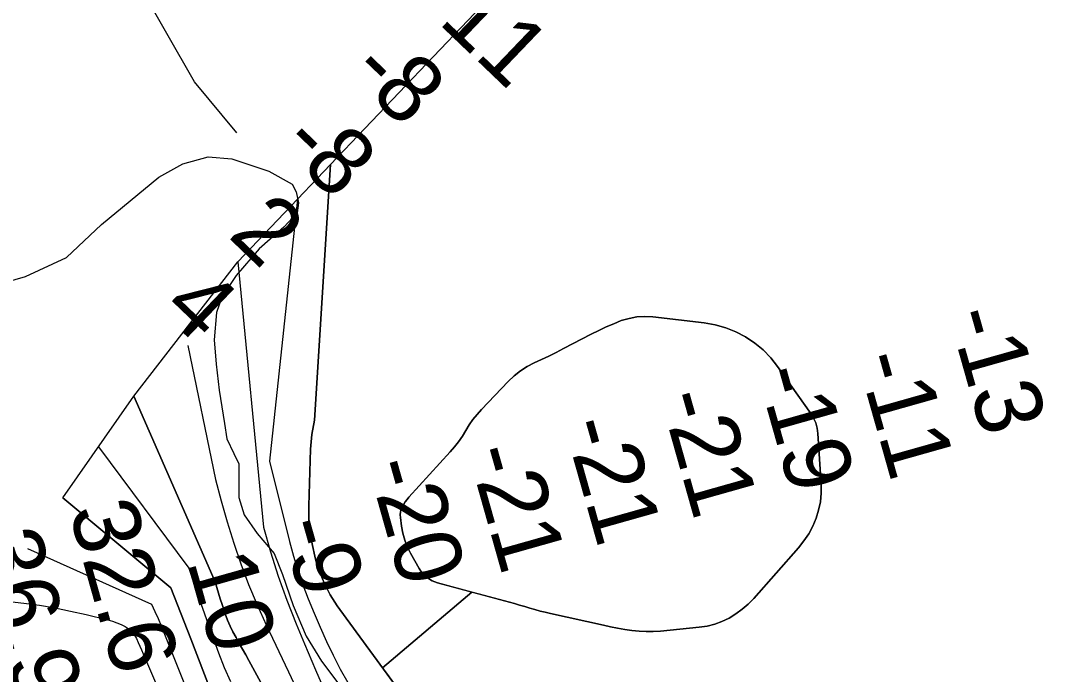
# Model space of a CAD drawing. Extents: x 3146026 to 3183936, y 897894 to 923344.
# Drawn here: x 3176640 to 3177671, y 909845 to 910498 of the extents above; entities that cross this region are included whole.
import ezdxf

# ---------------------------------------------------------------- set-up
doc = ezdxf.new("R2010")
doc.units = 0
for name, color, linetype in [('V-RIVR-EDGE', 7, 'Continuous'), ('V-RIVR-RANG', 7, 'Continuous'), ('V-TOPO-BNDY', 7, 'Continuous'), ('V-TOPO-DPTH', 7, 'Continuous'), ('V-TOPO-MINR', 7, 'Continuous'), ('V-TOPO-WATR', 7, 'Continuous')]:
    doc.layers.add(name, color=color, linetype=linetype)

msp = doc.modelspace()

# ---------------------------------------------------------------- linework, layer by layer
at = {"layer": 'V-RIVR-EDGE'}
for points in [[(3176613.7, 910233.5), (3176645.1, 910242.7), (3176686.3, 910261.5), (3176721, 910294.7), (3176778.4, 910342.1), (3176802.5, 910355.4), (3176827.9, 910362.3), (3176851.4, 910360.4), (3176888.4, 910347.8), (3176911.9, 910334.8), (3176916, 910327.4), (3176918.3, 910316.4)], [(3176918.3, 910316.4), (3176916.9, 910306.2), (3176903.5, 910291.9), (3176878.9, 910270.3), (3176855.8, 910243.5), (3176841.4, 910221.9), (3176836.3, 910206.6), (3176833.9, 910179.4), (3176835.7, 910154.9), (3176838.9, 910129), (3176844.3, 910095.8), (3176846.6, 910080.5), (3176853.5, 910065.7), (3176858.5, 910055.5), (3176858.5, 910021.8), (3176864, 910004.3), (3176876.8, 909985.8), (3176893.9, 909965.8), (3176902.1, 909944.6), (3176912.7, 909913.6), (3176926, 909883.1), (3176941.2, 909858.1), (3176964.7, 909827.1)]]:
    msp.add_lwpolyline(points, dxfattribs=at)
at = {"layer": 'V-TOPO-BNDY'}
msp.add_lwpolyline([(3176856.6, 910386.2), (3176814.3, 910437.3), (3176728.4, 910587.3), (3176643.2, 910736.9), (3176419.3, 910929.6), (3176094.5, 911180.9), (3175633.9, 911415.2), (3175249.7, 911621.4), (3174883.6, 911879.4), (3174485.2, 912144.9), (3174133.9, 912423.2), (3173763.7, 912766.5), (3173388.4, 913116.7), (3173045.4, 913402.9), (3172482.4, 913854.3), (3172147.4, 914130.1)], dxfattribs=at)
at = {"layer": 'V-TOPO-DPTH'}
for points in [[(3177671.3, 911110.8), (3176950.3, 910354.6), (3176934.1, 910099), (3176931.6, 910084.6), (3176930.2, 910069.9), (3176928.4, 910013.3), (3176928.4, 910003.3), (3176929, 909993.4), (3176930.3, 909983.5), (3176932.1, 909973.7), (3176934.5, 909963.2), (3176935.6, 909958.6), (3176936.9, 909954.2), (3176938.4, 909949.8), (3176940.1, 909945.5), (3176942.2, 909940.4), (3176943.9, 909936.4), (3176945.8, 909932.3), (3176947.8, 909928.4), (3176949.8, 909924.5), (3176952.1, 909920.7), (3176954.4, 909916.9), (3176956.8, 909913.3), (3176959.4, 909909.7), (3177002.3, 909851.4), (3177091.7, 909927.1)], [(3177023.2, 909822.8), (3176959.4, 909909.7), (3176956.8, 909913.3), (3176954.4, 909916.9), (3176952.1, 909920.7), (3176949.8, 909924.5), (3176947.8, 909928.4), (3176945.8, 909932.3), (3176943.9, 909936.4), (3176942.2, 909940.4), (3176940.1, 909945.5), (3176938.4, 909949.8), (3176936.9, 909954.2), (3176935.6, 909958.6), (3176934.5, 909963.2), (3176932.1, 909973.7), (3176930.3, 909983.5), (3176929, 909993.4), (3176928.4, 910003.3), (3176928.4, 910013.3), (3176930.2, 910069.9), (3176931.6, 910084.6), (3176934.1, 910099), (3176950.3, 910354.6), (3176857.4, 910257.2)], [(3176753.6, 910123.1), (3176857.4, 910257.2), (3176883.2, 909992), (3176890.3, 909967.4), (3176898, 909943.2), (3176906.6, 909919.2), (3176915.8, 909895.4), (3176924.1, 909875.4), (3176935.2, 909849.3), (3176946.6, 909823.3)], [(3176857.4, 910257.2), (3176883.2, 909992), (3176890.3, 909967.4), (3176898, 909943.2), (3176906.6, 909919.2), (3176915.8, 909895.4), (3176924.1, 909875.4), (3176935.2, 909849.3), (3176946.6, 909823.3)], [(3177091.7, 909927.1), (3177057.4, 909936.3), (3177054.6, 909937.3), (3177051.8, 909938.4), (3177049.3, 909939.9), (3177046.8, 909941.7), (3177044.5, 909943.7), (3177042.5, 909945.8), (3177040.7, 909948.2), (3177039, 909950.7), (3177030.2, 909966.1), (3177027, 909972.6), (3177024.4, 909979.2), (3177022.5, 909986), (3177021.2, 909993.1), (3177020.1, 910001.7), (3177020, 910004.5), (3177020.2, 910007.3), (3177021, 910010), (3177022, 910012.6), (3177023.5, 910015.1), (3177025, 910017.5), (3177026.8, 910019.8), (3177028.7, 910022), (3177070, 910067.2), (3177074.3, 910072.2), (3177078.3, 910077.4), (3177082.1, 910082.9), (3177085.5, 910088.6), (3177089, 910094.2), (3177092.7, 910099.7), (3177096.9, 910104.8), (3177101.3, 910109.8), (3177127.9, 910137.7), (3177133.8, 910143.2), (3177140.1, 910148.2), (3177146.8, 910152.5), (3177154, 910156.2), (3177161.3, 910159.6), (3177168.7, 910163.1), (3177175.9, 910166.8), (3177183.2, 910170.5), (3177211.1, 910185.1), (3177218.5, 910188.7), (3177225.9, 910192.2), (3177233.5, 910195.4), (3177241.1, 910198.5), (3177248.9, 910200.8), (3177256.7, 910202.3), (3177264.7, 910202.7), (3177272.8, 910202.3), (3177324.1, 910196.2), (3177334.9, 910194.2), (3177345.5, 910191.4), (3177355.6, 910187.2), (3177365.4, 910182.2), (3177374.5, 910176), (3177383, 910169.2), (3177390.6, 910161.3), (3177397.5, 910152.7), (3177430.6, 910105.8), (3177433.4, 910101.1), (3177435.6, 910096.2), (3177437, 910091), (3177437.8, 910085.6), (3177441, 910034.6), (3177441, 910026), (3177440.3, 910017.5), (3177438.5, 910009.1), (3177436.1, 910000.9), (3177432.6, 909993), (3177428.6, 909985.4), (3177423.8, 909978.3), (3177418.4, 909971.5), (3177373.5, 909920.8), (3177368, 909915.2), (3177362.1, 909909.9), (3177355.7, 909905.3), (3177349, 909901.2), (3177341.8, 909897.8), (3177334.5, 909895), (3177326.9, 909893.2), (3177319.1, 909891.9), (3177280.3, 909888.2), (3177273.1, 909887.8), (3177265.9, 909887.7), (3177258.8, 909888.1), (3177251.6, 909888.8), (3177244.5, 909889.9), (3177237.3, 909891.1), (3177230.2, 909892.5), (3177223.2, 909893.9), (3177170.2, 909905.7), (3177165, 909906.9), (3177159.8, 909908.2), (3177154.7, 909909.6), (3177149.6, 909911.1), (3177144.5, 909912.7), (3177139.4, 909914.2)], [(3177139.4, 909914.2), (3177144.5, 909912.7), (3177149.6, 909911.1), (3177154.7, 909909.6), (3177159.8, 909908.2), (3177165, 909906.9), (3177170.2, 909905.7), (3177223.2, 909893.9), (3177230.2, 909892.5), (3177237.3, 909891.1), (3177244.5, 909889.9), (3177251.6, 909888.8), (3177258.8, 909888.1), (3177265.9, 909887.7), (3177273.1, 909887.8), (3177280.3, 909888.2), (3177319.1, 909891.9), (3177326.9, 909893.2), (3177334.5, 909895), (3177341.8, 909897.8), (3177349, 909901.2), (3177355.7, 909905.3), (3177362.1, 909909.9), (3177368, 909915.2), (3177373.5, 909920.8), (3177418.4, 909971.5), (3177423.8, 909978.3), (3177428.6, 909985.4), (3177432.6, 909993), (3177436.1, 910000.9), (3177438.5, 910009.1), (3177440.3, 910017.5), (3177441, 910026), (3177441, 910034.6), (3177437.8, 910085.6), (3177437, 910091), (3177435.6, 910096.2), (3177433.4, 910101.1), (3177430.6, 910105.8), (3177397.5, 910152.7), (3177390.6, 910161.3), (3177383, 910169.2), (3177374.5, 910176), (3177365.4, 910182.2), (3177355.6, 910187.2), (3177345.5, 910191.4), (3177334.9, 910194.2), (3177324.1, 910196.2), (3177272.8, 910202.3), (3177264.7, 910202.7), (3177256.7, 910202.3), (3177248.9, 910200.8), (3177241.1, 910198.5), (3177233.5, 910195.4), (3177225.9, 910192.2), (3177218.5, 910188.7), (3177211.1, 910185.1), (3177183.2, 910170.5), (3177175.9, 910166.8), (3177168.7, 910163.1), (3177161.3, 910159.6), (3177154, 910156.2), (3177146.8, 910152.5), (3177140.1, 910148.2), (3177133.8, 910143.2), (3177127.9, 910137.7), (3177101.3, 910109.8), (3177096.9, 910104.8), (3177092.7, 910099.7), (3177089, 910094.2), (3177085.5, 910088.6), (3177082.1, 910082.9), (3177078.3, 910077.4), (3177074.3, 910072.2), (3177070, 910067.2), (3177028.7, 910022), (3177026.8, 910019.8), (3177025, 910017.5), (3177023.5, 910015.1), (3177022, 910012.6), (3177021, 910010), (3177020.2, 910007.3), (3177020, 910004.5), (3177020.1, 910001.7), (3177021.2, 909993.1), (3177022.5, 909986), (3177024.4, 909979.2), (3177027, 909972.6), (3177030.2, 909966.1), (3177039, 909950.7), (3177040.7, 909948.2), (3177042.5, 909945.8), (3177044.5, 909943.7), (3177046.8, 909941.7), (3177049.3, 909939.9), (3177051.8, 909938.4), (3177054.6, 909937.3), (3177057.4, 909936.3), (3177129.1, 909917), (3177134.2, 909915.6), (3177139.4, 909914.2)], [(3176831.7, 909824.9), (3176810.5, 909880.4), (3176803.9, 909897.4), (3176797.3, 909914.4), (3176790.5, 909931.3), (3176682.6, 910021.5), (3176753.6, 910123.1)], [(3176753.6, 910123.1), (3176834.8, 909937.5), (3176836.4, 909931.7), (3176838.1, 909926), (3176839.8, 909920.3), (3176841.7, 909914.6), (3176844.9, 909905.3), (3176847.2, 909899.2), (3176849.7, 909893.2), (3176852.6, 909887.3), (3176855.7, 909881.6), (3176858.9, 909875.9), (3176862.2, 909870.2), (3176865.4, 909864.5), (3176868.5, 909858.7), (3176904.1, 909793.3)], [(3176904.1, 909793.3), (3176868.5, 909858.7), (3176865.4, 909864.5), (3176862.2, 909870.2), (3176858.9, 909875.9), (3176855.7, 909881.6), (3176852.6, 909887.3), (3176849.7, 909893.2), (3176847.2, 909899.2), (3176844.9, 909905.3), (3176841.7, 909914.6), (3176839.8, 909920.3), (3176838.1, 909926), (3176836.4, 909931.7), (3176834.8, 909937.5), (3176753.6, 910123.1)], [(3177099.4, 909925), (3177091.7, 909927.1), (3177002.3, 909851.4), (3177006.2, 909846), (3177023.2, 909822.8)], [(3177139.4, 909914.2), (3177134.2, 909915.6), (3177129.1, 909917), (3177099.4, 909925)]]:
    msp.add_lwpolyline(points, dxfattribs=at)
at = {"layer": 'V-TOPO-MINR'}
for points in [[(3176950.3, 910354.6), (3176934.1, 910099), (3176931.6, 910084.6), (3176930.2, 910069.9), (3176928.4, 910013.3), (3176928.4, 910003.3), (3176929, 909993.4), (3176930.3, 909983.5), (3176932.1, 909973.7), (3176934.5, 909963.2), (3176935.6, 909958.6), (3176936.9, 909954.2), (3176938.4, 909949.8), (3176940.1, 909945.5), (3176942.2, 909940.4), (3176943.9, 909936.4), (3176945.8, 909932.3), (3176947.8, 909928.4), (3176949.8, 909924.5), (3176952.1, 909920.7), (3176954.4, 909916.9), (3176956.8, 909913.3), (3176959.4, 909909.7), (3177023.2, 909822.8)], [(3176917.2, 910319.8), (3176889.1, 910058.1), (3176909.2, 909977.6), (3176913.1, 909963.1), (3176917.5, 909948.7), (3176922.5, 909934.5), (3176928, 909920.4), (3176933.9, 909906.1), (3176939.9, 909891.9), (3176946.3, 909877.9), (3176953, 909864), (3176960, 909850.2), (3176967.4, 909836.7)], [(3176857.4, 910257.2), (3176883.2, 909992), (3176890.3, 909967.4), (3176898, 909943.2), (3176906.6, 909919.2), (3176915.8, 909895.4), (3176924.1, 909875.4), (3176935.2, 909849.3), (3176946.6, 909823.3)], [(3177139.4, 909914.2), (3177144.5, 909912.7), (3177149.6, 909911.1), (3177154.7, 909909.6), (3177159.8, 909908.2), (3177165, 909906.9), (3177170.2, 909905.7), (3177223.2, 909893.9), (3177230.2, 909892.5), (3177237.3, 909891.1), (3177244.5, 909889.9), (3177251.6, 909888.8), (3177258.8, 909888.1), (3177265.9, 909887.7), (3177273.1, 909887.8), (3177280.3, 909888.2), (3177319.1, 909891.9), (3177326.9, 909893.2), (3177334.5, 909895), (3177341.8, 909897.8), (3177349, 909901.2), (3177355.7, 909905.3), (3177362.1, 909909.9), (3177368, 909915.2), (3177373.5, 909920.8), (3177418.4, 909971.5), (3177423.8, 909978.3), (3177428.6, 909985.4), (3177432.6, 909993), (3177436.1, 910000.9), (3177438.5, 910009.1), (3177440.3, 910017.5), (3177441, 910026), (3177441, 910034.6), (3177437.8, 910085.6), (3177437, 910091), (3177435.6, 910096.2), (3177433.4, 910101.1), (3177430.6, 910105.8), (3177397.5, 910152.7), (3177390.6, 910161.3), (3177383, 910169.2), (3177374.5, 910176), (3177365.4, 910182.2), (3177355.6, 910187.2), (3177345.5, 910191.4), (3177334.9, 910194.2), (3177324.1, 910196.2), (3177272.8, 910202.3), (3177264.7, 910202.7), (3177256.7, 910202.3), (3177248.9, 910200.8), (3177241.1, 910198.5), (3177233.5, 910195.4), (3177225.9, 910192.2), (3177218.5, 910188.7), (3177211.1, 910185.1), (3177183.2, 910170.5), (3177175.9, 910166.8), (3177168.7, 910163.1), (3177161.3, 910159.6), (3177154, 910156.2), (3177146.8, 910152.5), (3177140.1, 910148.2), (3177133.8, 910143.2), (3177127.9, 910137.7), (3177101.3, 910109.8), (3177096.9, 910104.8), (3177092.7, 910099.7), (3177089, 910094.2), (3177085.5, 910088.6), (3177082.1, 910082.9), (3177078.3, 910077.4), (3177074.3, 910072.2), (3177070, 910067.2), (3177028.7, 910022), (3177026.8, 910019.8), (3177025, 910017.5), (3177023.5, 910015.1), (3177022, 910012.6), (3177021, 910010), (3177020.2, 910007.3), (3177020, 910004.5), (3177020.1, 910001.7), (3177021.2, 909993.1), (3177022.5, 909986), (3177024.4, 909979.2), (3177027, 909972.6), (3177030.2, 909966.1), (3177039, 909950.7), (3177040.7, 909948.2), (3177042.5, 909945.8), (3177044.5, 909943.7), (3177046.8, 909941.7), (3177049.3, 909939.9), (3177051.8, 909938.4), (3177054.6, 909937.3), (3177057.4, 909936.3), (3177129.1, 909917), (3177134.2, 909915.6), (3177139.4, 909914.2)], [(3177051.8, 909938.4), (3177054.6, 909937.3), (3177057.4, 909936.3), (3177129.1, 909917), (3177134.2, 909915.6), (3177139.4, 909914.2), (3177144.5, 909912.7), (3177149.6, 909911.1), (3177154.7, 909909.6), (3177159.8, 909908.2), (3177165, 909906.9), (3177170.2, 909905.7), (3177223.2, 909893.9), (3177230.2, 909892.5), (3177237.3, 909891.1), (3177244.5, 909889.9), (3177251.6, 909888.8), (3177258.8, 909888.1), (3177265.9, 909887.7), (3177273.1, 909887.8), (3177280.3, 909888.2), (3177319.1, 909891.9), (3177326.9, 909893.2), (3177334.5, 909895), (3177341.8, 909897.8), (3177349, 909901.2), (3177355.7, 909905.3), (3177362.1, 909909.9), (3177368, 909915.2), (3177373.5, 909920.8), (3177418.4, 909971.5), (3177423.8, 909978.3), (3177428.6, 909985.4), (3177432.6, 909993), (3177436.1, 910000.9), (3177438.5, 910009.1), (3177440.3, 910017.5), (3177441, 910026), (3177441, 910034.6), (3177437.8, 910085.6), (3177437, 910091), (3177435.6, 910096.2), (3177433.4, 910101.1), (3177430.6, 910105.8), (3177397.5, 910152.7), (3177390.6, 910161.3), (3177383, 910169.2), (3177374.5, 910176), (3177365.4, 910182.2), (3177355.6, 910187.2), (3177345.5, 910191.4), (3177334.9, 910194.2), (3177324.1, 910196.2), (3177272.8, 910202.3), (3177264.7, 910202.7), (3177256.7, 910202.3), (3177248.9, 910200.8), (3177241.1, 910198.5), (3177233.5, 910195.4), (3177225.9, 910192.2), (3177218.5, 910188.7), (3177211.1, 910185.1), (3177183.2, 910170.5), (3177175.9, 910166.8), (3177168.7, 910163.1), (3177161.3, 910159.6), (3177154, 910156.2), (3177146.8, 910152.5), (3177140.1, 910148.2), (3177133.8, 910143.2), (3177127.9, 910137.7), (3177101.3, 910109.8), (3177096.9, 910104.8), (3177092.7, 910099.7), (3177089, 910094.2), (3177085.5, 910088.6), (3177082.1, 910082.9), (3177078.3, 910077.4), (3177074.3, 910072.2), (3177070, 910067.2), (3177028.7, 910022), (3177026.8, 910019.8), (3177025, 910017.5), (3177023.5, 910015.1), (3177022, 910012.6), (3177021, 910010), (3177020.2, 910007.3), (3177020, 910004.5), (3177020.1, 910001.7), (3177021.2, 909993.1), (3177022.5, 909986), (3177024.4, 909979.2), (3177027, 909972.6), (3177030.2, 909966.1), (3177039, 909950.7), (3177040.7, 909948.2), (3177042.5, 909945.8), (3177044.5, 909943.7), (3177046.8, 909941.7), (3177049.3, 909939.9), (3177051.8, 909938.4)], [(3176807.4, 910173.7), (3176835.3, 910039.7), (3176840.9, 910018.4), (3176847, 909997.3), (3176853.4, 909976.2), (3176860.6, 909955.4), (3176868.2, 909934.8), (3176876.7, 909914.5), (3176885.8, 909894.4), (3176908.2, 909847.3), (3176927, 909807.8)], [(3176718.1, 910072.3), (3176808.6, 909950.9), (3176813.6, 909935.7), (3176818.8, 909920.5), (3176824.1, 909905.4), (3176829.5, 909890.3), (3176838.2, 909866.3), (3176843.9, 909851.9), (3176850.1, 909837.8)], [(3176682.6, 910021.5), (3176790.5, 909931.3), (3176797.3, 909914.4), (3176803.9, 909897.4), (3176810.5, 909880.4), (3176831.7, 909824.9)], [(3176647.2, 909970.7), (3176771.2, 909914.9), (3176774.6, 909907.8), (3176777.7, 909900.6), (3176780.8, 909893.4), (3176825.6, 909781.6)], [(3176611.7, 909919.8), (3176643.4, 909916), (3176659.1, 909913.9), (3176674.7, 909911.3), (3176690.3, 909908.2), (3176705.8, 909904.7), (3176727.6, 909899.3), (3176732.1, 909898), (3176736.4, 909896.5), (3176740.7, 909894.7), (3176744.8, 909892.6), (3176745.8, 909892.1), (3176749, 909889.8), (3176752, 909887.2), (3176754.3, 909884.1), (3176756.2, 909880.6), (3176757.9, 909876.8), (3176759.5, 909873.1), (3176761.2, 909869.3), (3176762.8, 909865.5), (3176819.2, 909734.7)]]:
    msp.add_lwpolyline(points, dxfattribs=at)
at = {"layer": 'V-TOPO-WATR'}
msp.add_lwpolyline([(3176753.6, 910123.1), (3176834.8, 909937.5), (3176836.4, 909931.7), (3176838.1, 909926), (3176839.8, 909920.3), (3176841.7, 909914.6), (3176844.9, 909905.3), (3176847.2, 909899.2), (3176849.7, 909893.2), (3176852.6, 909887.3), (3176855.7, 909881.6), (3176858.9, 909875.9), (3176862.2, 909870.2), (3176865.4, 909864.5), (3176868.5, 909858.7), (3176904.1, 909793.3)], dxfattribs=at)

# ---------------------------------------------------------------- texts
at = {"layer": 'V-RIVR-RANG'}
for s, rotation, p in [('-11', 316.2283, (3177035.4, 910517.4)), ('-8', 316.2283, (3176967, 910444.4)), ('-8', 316.2283, (3176898, 910372.1)), ('2', 316.2283, (3176846.5, 910282.9)), ('4', 316.2283, (3176779.6, 910208.5)), ('-13', 285.7683, (3177568, 910204.6)), ('-11', 285.7683, (3177476.5, 910160.7)), ('-19', 285.7683, (3177376.6, 910146.5)), ('-21', 285.7683, (3177279.6, 910122.1)), ('-21', 285.7683, (3177183.4, 910094.7)), ('-21', 285.7683, (3177087.3, 910067.3)), ('-20', 285.7683, (3176987.1, 910054.1)), ('32.6', 285.7683, (3176688.2, 910008.7)), ('-9', 285.7683, (3176899.9, 909994.7)), ('36.9', 285.7683, (3176592.4, 909979.8)), ('10', 285.7683, (3176806.5, 909957.7))]:
    msp.add_text(s, height=67, rotation=rotation, dxfattribs=at).set_placement(p)

doc.saveas('drawing.dxf')
